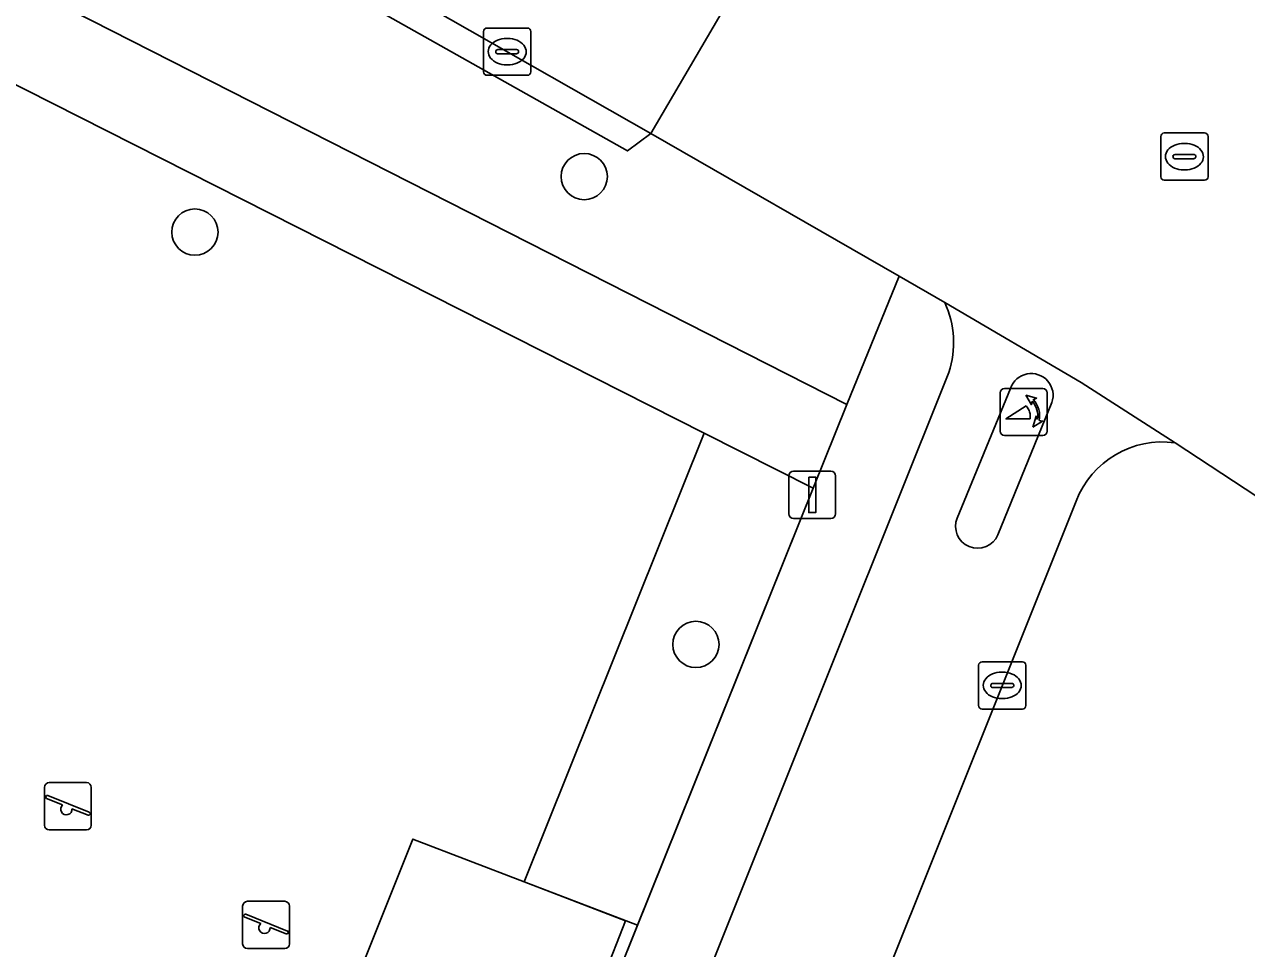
# Model space of a CAD drawing. Extents: x 162803 to 163818, y 381639 to 382475.
# Drawn here: x 163112.1 to 163137.93, y 381987.7 to 382007.24 of the extents above; entities that cross this region are included whole.
import ezdxf

# ---------------------------------------------------------------- set-up
doc = ezdxf.new("R2010")
doc.units = 0
for name, color, linetype in [('IMGEO_Boom', 7, 'Continuous'), ('IMGEO_Fietspad_gesloten', 7, 'Continuous'), ('IMGEO_Groenvoorziening', 7, 'Continuous'), ('IMGEO_Haag', 7, 'Continuous'), ('IMGEO_Kolk', 7, 'Continuous'), ('IMGEO_Lichtmast', 7, 'Continuous'), ('IMGEO_Loofbos', 7, 'Continuous'), ('IMGEO_Poller', 7, 'Continuous'), ('IMGEO_Rijbaan_lokaal_gesloten', 7, 'Continuous'), ('IMGEO_Rijbaan_lokaal_open', 7, 'Continuous'), ('IMGEO_Rioolput', 7, 'Continuous'), ('IMGEO_Speelvoorziening', 7, 'Continuous'), ('IMGEO_Verkeerseiland_gesloten', 7, 'Continuous'), ('IMGEO_Voetpad_open', 7, 'Continuous')]:
    doc.layers.add(name, color=color, linetype=linetype)

msp = doc.modelspace()

# ---------------------------------------------------------------- linework, layer by layer
at = {"layer": 'IMGEO_Boom'}
for centre in [(163123.934, 382004.024), (163115.703, 382002.852), (163126.295, 381994.132)]:
    msp.add_circle(centre, 0.489, dxfattribs=at)
at = {"layer": 'IMGEO_Fietspad_gesloten'}
for points in [[(163136.424, 381998.396), (163134.441, 381999.67), (163131.554, 382001.361)], [(163131.643, 381999.882), (163120.198, 381971.297), (163114.729, 381957.637)], [(163131.818, 381996.804), (163132.945, 381999.546)], [(163133.819, 381999.246), (163132.678, 381996.45)], [(163115.91, 381951.139), (163116.224, 381951.922), (163121.916, 381966.144), (163122.824, 381968.413), (163123.111, 381969.13), (163134.332, 381997.163)]]:
    msp.add_lwpolyline(points, dxfattribs=at)
for centre, radius, start, end in [((163129.694, 382000.507), 2.047, 342.2263, 24.6611), ((163133.383, 381999.398), 0.462, 340.781, 161.3294), ((163136.158, 381996.456), 1.958, 82.1988, 158.8304), ((163132.249, 381996.629), 0.465, 157.902, 337.3511)]:
    msp.add_arc(centre, radius, start, end, dxfattribs=at)
at = {"layer": 'IMGEO_Groenvoorziening'}
for points in [[(163120.307, 381990.014), (163122.661, 381989.11), (163126.47, 381998.601), (163094.326, 382014.878), (163059.605, 382032.46), (163055.971, 382030.152)], [(163088.611, 381977.314), (163099.541, 381975.172), (163107.258, 381973.384), (163112.19, 381972.039), (163115.427, 381971.085), (163116.57, 381973.935), (163119.337, 381980.828), (163120.302, 381983.233), (163117.972, 381984.163), (163120.307, 381990.014)]]:
    msp.add_lwpolyline(points, dxfattribs=at)
for points in [[(163107.979, 382014.063), (163097.298, 382019.509), (163096.2, 382020.075), (163094.602, 382016.947), (163129.487, 381999.207), (163130.588, 382001.916), (163125.34, 382004.935), (163124.845, 382004.567)], [(163128.77, 381997.436), (163126.47, 381998.601), (163122.661, 381989.11), (163125.057, 381988.19)]]:
    msp.add_lwpolyline(points, close=True, dxfattribs=at)
at = {"layer": 'IMGEO_Haag'}
for points in [[(163107.979, 382014.063), (163097.298, 382019.509), (163096.2, 382020.075), (163094.602, 382016.947), (163129.487, 381999.207), (163130.588, 382001.916), (163125.34, 382004.935), (163124.845, 382004.567)], [(163119.337, 381980.828), (163116.57, 381973.935), (163115.427, 381971.085), (163117.896, 381970.357), (163118.709, 381972.38), (163128.77, 381997.436), (163126.47, 381998.601), (163122.661, 381989.11), (163124.804, 381988.287), (163123.89, 381985.944), (163121.727, 381986.783), (163120.302, 381983.233)]]:
    msp.add_lwpolyline(points, close=True, dxfattribs=at)
at = {"layer": 'IMGEO_Kolk'}
for p, q in [((163121.879, 382007.167), (163122.731, 382007.167)), ((163121.804, 382006.241), (163121.804, 382007.093)), ((163122.292, 382006.947), (163122.317, 382006.947)), ((163122.805, 382007.093), (163122.805, 382006.241)), ((163122.063, 382006.661), (163122.063, 382006.673)), ((163122.106, 382006.71), (163122.504, 382006.71)), ((163122.547, 382006.673), (163122.547, 382006.661)), ((163122.501, 382006.624), (163122.103, 382006.624)), ((163122.731, 382006.167), (163121.879, 382006.167)), ((163122.315, 382006.387), (163122.29, 382006.387)), ((163132.345, 381993.764), (163133.197, 381993.764)), ((163132.27, 381992.838), (163132.27, 381993.69)), ((163132.758, 381993.544), (163132.783, 381993.544)), ((163133.271, 381993.69), (163133.271, 381992.838)), ((163132.529, 381993.258), (163132.529, 381993.27)), ((163132.967, 381993.221), (163132.569, 381993.221)), ((163132.572, 381993.307), (163132.97, 381993.307)), ((163133.013, 381993.27), (163133.013, 381993.258)), ((163132.781, 381992.984), (163132.756, 381992.984)), ((163133.197, 381992.764), (163132.345, 381992.764))]:
    msp.add_line(p, q, dxfattribs=at)
for points in [[(163121.879, 382007.167), (163122.731, 382007.167)], [(163121.804, 382006.241), (163121.804, 382007.093)], [(163122.805, 382007.093), (163122.805, 382006.241)], [(163122.731, 382006.167), (163121.879, 382006.167)], [(163132.345, 381993.764), (163133.197, 381993.764)], [(163132.27, 381992.838), (163132.27, 381993.69)], [(163133.271, 381993.69), (163133.271, 381992.838)], [(163133.197, 381992.764), (163132.345, 381992.764)]]:
    msp.add_lwpolyline(points, dxfattribs=at)
for centre, radius, start, end in [((163121.881, 382007.091), 0.0765, 91.552, 178.448), ((163121.881, 382007.091), 0.0765, 91.552, 178.448), ((163122.729, 382007.091), 0.0765, 1.552, 88.448), ((163122.729, 382007.091), 0.0765, 1.552, 88.448), ((163122.103, 382006.67), 0.0403, 85.8775, 175.7526), ((163122.1, 382006.66), 0.0366, 178.938, 274.7102), ((163122.504, 382006.667), 0.043, 264.8664, 352.4533), ((163122.508, 382006.672), 0.0386, 1.7309, 96.639), ((163121.881, 382006.243), 0.0765, 181.552, 268.448), ((163121.881, 382006.243), 0.0765, 181.552, 268.448), ((163122.729, 382006.243), 0.0765, 271.552, 358.448), ((163122.729, 382006.243), 0.0765, 271.552, 358.448), ((163132.347, 381993.688), 0.0765, 91.552, 178.448), ((163132.347, 381993.688), 0.0765, 91.552, 178.448), ((163133.195, 381993.688), 0.0765, 1.552, 88.448), ((163133.195, 381993.688), 0.0765, 1.552, 88.448), ((163132.569, 381993.267), 0.0403, 85.8775, 175.7526), ((163132.566, 381993.257), 0.0366, 178.938, 274.7102), ((163132.97, 381993.264), 0.043, 264.8664, 352.4533), ((163132.974, 381993.269), 0.0386, 1.7309, 96.639), ((163132.347, 381992.84), 0.0765, 181.552, 268.448), ((163132.347, 381992.84), 0.0765, 181.552, 268.448), ((163133.195, 381992.84), 0.0765, 271.552, 358.448), ((163133.195, 381992.84), 0.0765, 271.552, 358.448)]:
    msp.add_arc(centre, radius, start, end, dxfattribs=at)
for centre, major_axis, ratio, start_param, end_param in [((163122.291, 382006.667), (-0.387, 0.002), 0.722429, 4.712389, 7.853982), ((163122.316, 382006.667), (-0.39, 0.002), 0.717154, 1.570796, 4.712389), ((163132.757, 381993.264), (-0.387, 0.002), 0.722429, 4.712389, 7.853982), ((163132.782, 381993.264), (-0.39, 0.002), 0.717154, 1.570796, 4.712389)]:
    msp.add_ellipse(centre, major_axis=major_axis, ratio=ratio, start_param=start_param, end_param=end_param, dxfattribs=at)
at = {"layer": 'IMGEO_Lichtmast'}
for p, q in [((163128.258, 381996.894), (163128.258, 381997.694)), ((163128.258, 381997.694), (163128.258, 381996.894)), ((163128.358, 381997.794), (163129.148, 381997.794)), ((163129.148, 381997.794), (163128.358, 381997.794)), ((163129.248, 381997.694), (163129.248, 381996.894)), ((163129.248, 381996.894), (163129.248, 381997.694)), ((163129.148, 381996.794), (163128.358, 381996.794)), ((163128.358, 381996.794), (163129.148, 381996.794))]:
    msp.add_line(p, q, dxfattribs=at)
msp.add_lwpolyline([(163128.678, 381997.669), (163128.828, 381997.669), (163128.828, 381996.919), (163128.678, 381996.919), (163128.678, 381997.669)], dxfattribs=at)
for centre, start, end in [((163128.358, 381997.694), 90, 180), ((163128.358, 381997.694), 90, 180), ((163129.148, 381997.694), 0, 90), ((163129.148, 381997.694), 360, 90), ((163128.358, 381996.894), 180, 270), ((163128.358, 381996.894), 180, 270), ((163129.148, 381996.894), 270, 0), ((163129.148, 381996.894), 270, 0)]:
    msp.add_arc(centre, 0.1, start, end, dxfattribs=at)
at = {"layer": 'IMGEO_Loofbos'}
for points in [[(163150.669, 381988.849), (163146.746, 381991.578), (163146.202, 381991.939), (163142.323, 381994.518), (163136.424, 381998.396)], [(163134.332, 381997.163), (163123.111, 381969.13), (163122.824, 381968.413), (163124.319, 381968.044), (163134.127, 381965.619), (163144.532, 381962.703)]]:
    msp.add_lwpolyline(points, dxfattribs=at)
msp.add_arc((163136.158, 381996.456), 1.958, 82.1988, 158.8304, dxfattribs=at)
at = {"layer": 'IMGEO_Poller'}
for p, q in [((163132.724, 381999.449), (163132.724, 381998.642)), ((163132.724, 381999.449), (163132.724, 381998.642)), ((163133.626, 381999.544), (163132.818, 381999.544)), ((163133.626, 381999.544), (163132.818, 381999.544)), ((163133.72, 381998.642), (163133.72, 381999.449)), ((163133.72, 381998.642), (163133.72, 381999.449)), ((163132.818, 381998.547), (163133.626, 381998.547)), ((163132.818, 381998.547), (163133.626, 381998.547))]:
    msp.add_line(p, q, dxfattribs=at)
for points in [[(163133.359, 381998.9), (163132.846, 381998.9), (163133.276, 381999.175)], [(163133.403, 381999.273), (163133.391, 381999.2), (163133.266, 381999.405)], [(163133.266, 381999.405), (163133.497, 381999.339), (163133.426, 381999.307)], [(163133.419, 381998.728), (163133.485, 381998.959), (163133.515, 381998.891)], [(163133.551, 381998.864), (163133.623, 381998.853), (163133.419, 381998.728)]]:
    msp.add_lwpolyline(points, dxfattribs=at)
for centre, radius, start, end in [((163132.818, 381999.449), 0.0946, 90, 180), ((163132.818, 381999.449), 0.0946, 90, 180), ((163133.626, 381999.449), 0.0946, 0, 90), ((163133.626, 381999.449), 0.0946, 0, 90), ((163133.031, 381998.95), 0.332, 351.3247, 42.4854), ((163133.045, 381998.96), 0.476, 351.7527, 41.1691), ((163133.045, 381998.96), 0.516, 349.3569, 42.2912), ((163132.818, 381998.642), 0.0946, 180, 270), ((163132.818, 381998.642), 0.0946, 180, 270), ((163133.626, 381998.642), 0.0946, 270, 0), ((163133.626, 381998.642), 0.0946, 270, 0)]:
    msp.add_arc(centre, radius, start, end, dxfattribs=at)
at = {"layer": 'IMGEO_Rijbaan_lokaal_gesloten'}
msp.add_lwpolyline([(163028.918, 382055.659), (163034.955, 382052.168), (163050.014, 382044.011), (163063.5, 382037.077), (163108.02, 382014.523), (163116.873, 382009.768), (163125.34, 382004.935), (163128.383, 382010.14), (163126.251, 382011.386), (163125.038, 382012.095)], dxfattribs=at)
at = {"layer": 'IMGEO_Rijbaan_lokaal_open'}
msp.add_lwpolyline([(163129.21, 382009.641), (163128.383, 382010.14), (163125.34, 382004.935), (163130.588, 382001.916), (163131.554, 382001.361), (163134.441, 381999.67), (163136.424, 381998.396), (163142.323, 381994.518), (163145.683, 381999.556), (163144.665, 382000.217)], dxfattribs=at)
at = {"layer": 'IMGEO_Rioolput'}
for p, q in [((163136.121, 382004.021), (163136.121, 382004.873)), ((163136.196, 382004.947), (163137.048, 382004.947)), ((163137.122, 382004.873), (163137.122, 382004.021)), ((163136.609, 382004.727), (163136.634, 382004.727)), ((163136.38, 382004.441), (163136.38, 382004.453)), ((163136.818, 382004.404), (163136.42, 382004.404)), ((163136.423, 382004.49), (163136.821, 382004.49)), ((163136.864, 382004.453), (163136.864, 382004.441)), ((163136.632, 382004.167), (163136.607, 382004.167)), ((163137.048, 382003.947), (163136.196, 382003.947))]:
    msp.add_line(p, q, dxfattribs=at)
for points in [[(163136.121, 382004.021), (163136.121, 382004.873)], [(163136.196, 382004.947), (163137.048, 382004.947)], [(163137.122, 382004.873), (163137.122, 382004.021)], [(163137.048, 382003.947), (163136.196, 382003.947)]]:
    msp.add_lwpolyline(points, dxfattribs=at)
for centre, radius, start, end in [((163136.198, 382004.871), 0.0765, 91.552, 178.448), ((163136.198, 382004.871), 0.0765, 91.552, 178.448), ((163137.046, 382004.871), 0.0765, 1.552, 88.448), ((163137.046, 382004.871), 0.0765, 1.552, 88.448), ((163136.42, 382004.45), 0.0403, 85.8775, 175.7526), ((163136.417, 382004.44), 0.0366, 178.938, 274.7102), ((163136.821, 382004.447), 0.043, 264.8664, 352.4533), ((163136.825, 382004.452), 0.0386, 1.7309, 96.639), ((163136.198, 382004.023), 0.0765, 181.552, 268.448), ((163136.198, 382004.023), 0.0765, 181.552, 268.448), ((163137.046, 382004.023), 0.0765, 271.552, 358.448), ((163137.046, 382004.023), 0.0765, 271.552, 358.448)]:
    msp.add_arc(centre, radius, start, end, dxfattribs=at)
for centre, major_axis, ratio, start_param, end_param in [((163136.608, 382004.447), (-0.387, 0.002), 0.722429, 4.712389, 7.853982), ((163136.633, 382004.447), (-0.39, 0.002), 0.717154, 1.570796, 4.712389)]:
    msp.add_ellipse(centre, major_axis=major_axis, ratio=ratio, start_param=start_param, end_param=end_param, dxfattribs=at)
at = {"layer": 'IMGEO_Speelvoorziening'}
for p, q in [((163112.622, 381991.208), (163113.412, 381991.208)), ((163113.412, 381991.208), (163112.622, 381991.208)), ((163112.522, 381990.308), (163112.522, 381991.108)), ((163112.522, 381991.108), (163112.522, 381990.308)), ((163112.591, 381990.933), (163113.467, 381990.58)), ((163113.512, 381991.108), (163113.512, 381990.308)), ((163113.512, 381990.308), (163113.512, 381991.108)), ((163112.905, 381990.736), (163112.566, 381990.873)), ((163113.443, 381990.52), (163113.103, 381990.657)), ((163113.412, 381990.208), (163112.622, 381990.208)), ((163112.622, 381990.208), (163113.412, 381990.208)), ((163116.712, 381987.798), (163116.712, 381988.598)), ((163116.712, 381988.598), (163116.712, 381987.798)), ((163116.812, 381988.698), (163117.602, 381988.698)), ((163117.602, 381988.698), (163116.812, 381988.698)), ((163117.702, 381988.598), (163117.702, 381987.798)), ((163117.702, 381987.798), (163117.702, 381988.598)), ((163117.095, 381988.226), (163116.756, 381988.363)), ((163116.781, 381988.423), (163117.657, 381988.07)), ((163117.633, 381988.01), (163117.293, 381988.147)), ((163117.602, 381987.698), (163116.812, 381987.698)), ((163116.812, 381987.698), (163117.602, 381987.698))]:
    msp.add_line(p, q, dxfattribs=at)
for centre, radius, start, end in [((163112.622, 381991.108), 0.1, 90, 180), ((163112.622, 381991.108), 0.1, 90, 180), ((163113.412, 381991.108), 0.1, 0, 90), ((163113.412, 381991.108), 0.1, 360, 90), ((163112.579, 381990.903), 0.0327, 68.078, 248.078), ((163112.984, 381990.646), 0.12, 130.9928, 5.1632), ((163113.455, 381990.55), 0.0327, 248.078, 68.078), ((163112.622, 381990.308), 0.1, 180, 270), ((163112.622, 381990.308), 0.1, 180, 270), ((163113.412, 381990.308), 0.1, 270, 0), ((163113.412, 381990.308), 0.1, 270, 0), ((163116.812, 381988.598), 0.1, 90, 180), ((163116.812, 381988.598), 0.1, 90, 180), ((163117.602, 381988.598), 0.1, 0, 90), ((163117.602, 381988.598), 0.1, 360, 90), ((163116.769, 381988.393), 0.0327, 68.078, 248.078), ((163117.174, 381988.136), 0.12, 130.9928, 5.1632), ((163117.645, 381988.04), 0.0327, 248.078, 68.078), ((163116.812, 381987.798), 0.1, 180, 270), ((163116.812, 381987.798), 0.1, 180, 270), ((163117.602, 381987.798), 0.1, 270, 0), ((163117.602, 381987.798), 0.1, 270, 0)]:
    msp.add_arc(centre, radius, start, end, dxfattribs=at)
at = {"layer": 'IMGEO_Verkeerseiland_gesloten'}
for points in [[(163132.945, 381999.546), (163131.818, 381996.804)], [(163132.678, 381996.45), (163133.819, 381999.246)]]:
    msp.add_lwpolyline(points, dxfattribs=at)
for centre, radius, start, end in [((163133.383, 381999.398), 0.462, 340.781, 161.3294), ((163132.249, 381996.629), 0.465, 157.902, 337.3511)]:
    msp.add_arc(centre, radius, start, end, dxfattribs=at)
at = {"layer": 'IMGEO_Voetpad_open'}
for points in [[(163055.971, 382030.152), (163059.605, 382032.46), (163094.326, 382014.878), (163126.47, 381998.601), (163128.77, 381997.436), (163129.487, 381999.207), (163094.602, 382016.947), (163096.2, 382020.075), (163097.298, 382019.509), (163107.979, 382014.063), (163124.845, 382004.567), (163125.34, 382004.935), (163116.873, 382009.768), (163108.02, 382014.523), (163063.5, 382037.077), (163050.014, 382044.011), (163034.955, 382052.168), (163028.918, 382055.659)], [(163131.554, 382001.361), (163130.588, 382001.916), (163129.487, 381999.207), (163128.77, 381997.436), (163125.057, 381988.19), (163124.12, 381985.855), (163118.709, 381972.38), (163117.896, 381970.357), (163116.95, 381967.948), (163113.106, 381958.381)], [(163114.729, 381957.637), (163120.198, 381971.297), (163131.643, 381999.882)]]:
    msp.add_lwpolyline(points, dxfattribs=at)
msp.add_lwpolyline([(163121.727, 381986.783), (163124.12, 381985.855), (163125.057, 381988.19), (163122.661, 381989.11), (163120.307, 381990.014), (163117.972, 381984.163), (163120.302, 381983.233)], close=True, dxfattribs=at)
msp.add_arc((163129.694, 382000.507), 2.047, 342.2263, 24.6611, dxfattribs=at)

doc.saveas('drawing.dxf')
